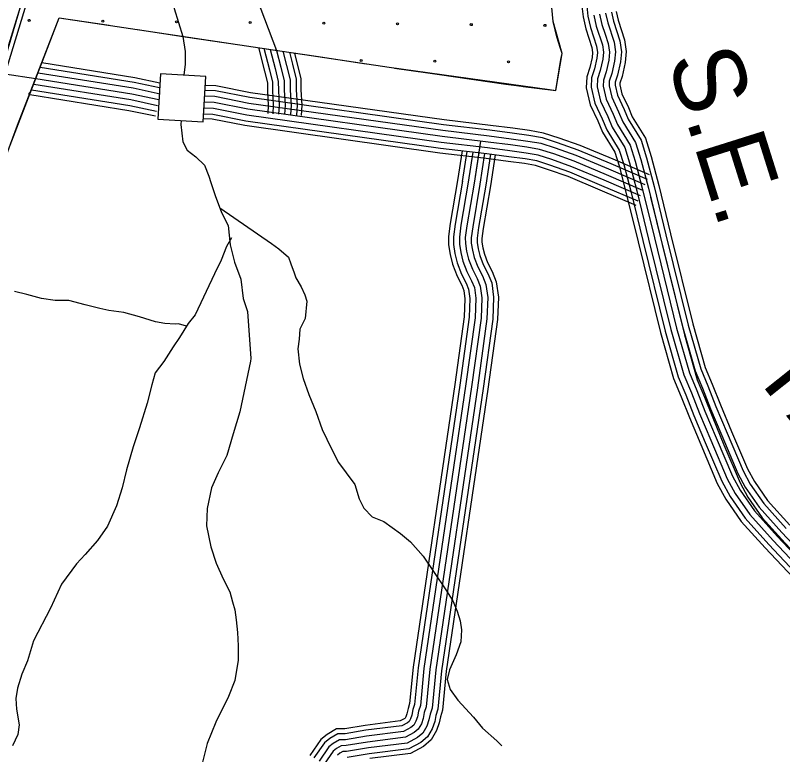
# Model space of a CAD drawing. Extents: x 1788175 to 1969470, y 584502 to 738744.
# Drawn here: x 1878616 to 1882620, y 663953 to 667812 of the extents above; entities that cross this region are included whole.
import ezdxf

# ---------------------------------------------------------------- set-up
doc = ezdxf.new("R2010")
doc.units = 0
for name, color, linetype in [('DESIGN - EROSION CONTROL - Devices', 7, 'Continuous'), ('DESIGN - ROW - Right-of-Way and Easement Labels', 7, 'Continuous'), ('DESIGN - SCRATCH - User 1', 7, 'Continuous'), ('DESIGN - TRANSPORTATION - Text', 7, 'Continuous'), ('SURVEY - CENTERLINE - Preliminary Text', 7, 'Continuous'), ('SURVEY - CONTOURS - Index with Text', 7, 'Continuous'), ('SURVEY - DRAINAGE - Area Shapes', 7, 'Continuous'), ('SURVEY - DRAINAGE - Storm Sewer', 7, 'Continuous'), ('SURVEY - TRANSPORTATION - Roads', 7, 'Continuous'), ('SURVEY - VEGETATION - Features with Text', 7, 'Continuous')]:
    doc.layers.add(name, color=color, linetype=linetype)

msp = doc.modelspace()

# ---------------------------------------------------------------- linework, layer by layer
at = {"layer": 'DESIGN - EROSION CONTROL - Devices'}
for centre in [(1878687.8, 667785.4), (1879072.3, 667781.7), (1879456.9, 667778), (1879841.4, 667774.2), (1880226, 667770.5), (1880610.5, 667766.8), (1880995.1, 667763), (1881379.6, 667759.3), (1880420.1, 667576.3), (1880804.7, 667572.6), (1881189.2, 667568.9)]:
    msp.add_circle(centre, 5.28, dxfattribs=at)
msp.add_arc((1878691.5, 667400.9), 5.28, 89.1634, 228.4198, dxfattribs=at)
at = {"layer": 'DESIGN - SCRATCH - User 1'}
for points in [[(1881403.1, 667425.4), (1881436.2, 667419.6), (1881468.8, 667612.3), (1881422.5, 667778.8), (1881415.4, 667853), (1881417.4, 667935.6), (1881420.9, 668026.1), (1881426.2, 668208.2), (1881444.8, 668387.3), (1881459.2, 668481.1), (1881470.8, 668557.6), (1881483.3, 668637.2), (1881506.4, 668874.5)], [(1879028.3, 668165.3), (1878742.7, 668202), (1878561.8, 667589.6), (1878120.1, 666446.2), (1878020, 666204.5), (1877943.4, 665945.2), (1877866.9, 665715.3), (1877702, 665184.9), (1877254.4, 663776.3), (1877065.9, 663245.8), (1876995.3, 662992.4), (1876901, 662680), (1876800.9, 662438.4), (1876576.8, 661677.3)], [(1878626.2, 667237.6), (1878844, 667798.9), (1880565.9, 667540.9), (1881403.1, 667425.4)], [(1876843.3, 661926.2), (1876904.4, 662118.3), (1876992.5, 662409.1), (1877070.2, 662617.6), (1877136.1, 662822.3), (1877202.2, 663021.3), (1877275.7, 663283.4), (1877416.6, 663680.9), (1877505.2, 663909.4), (1877573.9, 664139.5), (1877667.6, 664435.5), (1877802.8, 664879.7), (1877911.1, 665235.1), (1877951.1, 665377.9), (1878030.5, 665614.1), (1878091.2, 665784.1), (1878156.5, 666013.5), (1878206.5, 666165.3), (1878244.8, 666256.1), (1878313.9, 666411.6), (1878374.1, 666573.6), (1878422.9, 666693.3), (1878477.3, 666837.3), (1878626.2, 667237.6)]]:
    msp.add_lwpolyline(points, dxfattribs=at)
at = {"layer": 'DESIGN - TRANSPORTATION - Text'}
for points in [[(1879004.1, 668825.1), (1879030.3, 668812.1), (1879108.8, 668778.4), (1879198.5, 668733.5), (1879288.3, 668677.5), (1879366.8, 668610.2), (1879389.2, 668542.9), (1879366.8, 668475.6), (1879355.6, 668419.5), (1879366.8, 668318.6), (1879321.9, 668161.5), (1879366.8, 668049.4), (1879434.1, 667937.2), (1879445.3, 667847.5), (1879490.2, 667701.7), (1879501.4, 667623.2), (1879501.4, 667555.9), (1879494.3, 667499.5)], [(1879480.6, 667262.3), (1879478.9, 667241.9), (1879490.2, 667152.1), (1879512.6, 667107.3), (1879557.5, 667073.6), (1879602.3, 667028.8), (1879624.7, 666972.7), (1879636, 666939), (1879658.4, 666871.7), (1879692, 666782), (1879725.7, 666714.7), (1879736.9, 666613.8), (1879759.3, 666524), (1879793, 666434.3), (1879804.2, 666333.4), (1879826.6, 666266.1), (1879845.2, 666021.2)], [(1879682.8, 666806.6), (1879952.5, 666620.7), (1879990.6, 666593), (1880040.8, 666549.4), (1880053, 666515.5), (1880071.3, 666467.7), (1880079.5, 666441.7), (1880107.8, 666394), (1880126.1, 666352.1), (1880136.3, 666320.2), (1880129, 666230.1), (1880099.6, 666173.8), (1880096, 666121.8), (1880090.4, 666071.7), (1880099, 665991.8), (1880117.5, 665915.9), (1880148.1, 665832.2), (1880184.7, 665744.4), (1880217.4, 665650.7), (1880266, 665549.1), (1880302.5, 665477.4), (1880342.8, 665423.7), (1880387.1, 665364), (1880409.7, 665288.2), (1880434, 665240.4), (1880478.2, 665194.8), (1880538.3, 665169.3), (1880626.5, 665108), (1880678.7, 665064.4), (1880743.1, 664988.9), (1880801.6, 664903.4), (1880862.2, 664813.9), (1880898.5, 664756.2), (1880920.9, 664702.4), (1880937.2, 664652.5), (1880943.6, 664604.5), (1880940.1, 664542.5), (1880916.7, 664474.3), (1880881.4, 664396), (1880869.8, 664345.8), (1880884.2, 664294), (1880924.5, 664238.3), (1881007, 664148.9), (1881053.3, 664091.3), (1881127.7, 664025.9), (1881154, 663999.9)], [(1879743.2, 666650.2), (1879717.2, 666604.7), (1879689.8, 666534.5), (1879654.5, 666462.2), (1879554.4, 666249.3), (1879516.9, 666203), (1879471.6, 666130.6), (1879440.1, 666082.3), (1879390.8, 666005.9), (1879345.4, 665945.5), (1879327.9, 665883.3), (1879302.8, 665787.1), (1879263.9, 665658.7), (1879230.7, 665560.4), (1879195.8, 665440.1), (1879172.6, 665345.9), (1879143.4, 665251.6), (1879096.4, 665145.2), (1879045.1, 665070.7), (1878979.8, 664998.2), (1878934.3, 664949.8), (1878857.4, 664843.1), (1878798.5, 664718.6), (1878710.1, 664547.8), (1878679, 664443.5), (1878649.6, 664373.2), (1878626.2, 664301), (1878618.7, 664246.9), (1878621.1, 664191), (1878635.7, 664109.1), (1878628.1, 664059), (1878600.7, 663998.7)], [(1879508.8, 666190), (1879467.4, 666201.2), (1879449.4, 666199.1), (1879395.6, 666202.7), (1879347.7, 666212.4), (1879263.8, 666237.8), (1879182, 666261.3), (1879104.2, 666270.8), (1879056.3, 666282.5), (1878980.4, 666300), (1878894.6, 666323.4), (1878822.9, 666322.9), (1878753, 666334.4), (1878675.2, 666353.9), (1878611.3, 666369.5)], [(1879845.2, 666021.2), (1879843.6, 666007.6), (1879814.7, 665875.4), (1879787.8, 665743.1), (1879752.8, 665626.8), (1879719.8, 665514.5), (1879674.6, 665424.1), (1879639.3, 665345.8), (1879616.2, 665237.6), (1879612.9, 665147.5), (1879635.7, 665037.7), (1879664.3, 664951.9), (1879700.9, 664870.2), (1879735.3, 664802.4), (1879749.7, 664750.6), (1879762, 664708.6), (1879768.4, 664656.7), (1879774.9, 664590.7), (1879779.4, 664520.7), (1879778, 664446.7), (1879760.9, 664340.5), (1879727.6, 664256.2), (1879662.8, 664123.7), (1879615.9, 664011.3), (1879586.9, 663893)]]:
    msp.add_lwpolyline(points, dxfattribs=at)
at = {"layer": 'SURVEY - CENTERLINE - Preliminary Text'}
for points in [[(1878537.1, 667509.8), (1878655.1, 667897.1), (1878797.6, 668351.3), (1878921, 668724.7), (1878927.5, 668746.7)], [(1878561.3, 667501.1), (1878679.7, 667889.5), (1878822.1, 668343.4), (1878945.6, 668717), (1878952.3, 668739.7)]]:
    msp.add_lwpolyline(points, dxfattribs=at)
at = {"layer": 'SURVEY - CONTOURS - Index with Text'}
for points in [[(1878208, 667555.1), (1878397.1, 667531.3), (1878722.9, 667482.3)], [(1878745.7, 667541.4), (1879235.6, 667462.9), (1879368.2, 667434.8)], [(1878754.7, 667565), (1879240.1, 667487.2), (1879369.7, 667459.7)], [(1878734.3, 667511.9), (1879229.9, 667432.4), (1879371, 667402.5)], [(1878722.9, 667482.3), (1879224.2, 667402), (1879364.6, 667372.2)], [(1878722.9, 667482.3), (1879224.2, 667402), (1879364.6, 667372.2)], [(1878700.2, 667423.1), (1879212.9, 667341), (1879351.7, 667311.5)], [(1878711.6, 667452.7), (1879218.5, 667371.5), (1879358.1, 667341.8)], [(1881925, 666978.8), (1881735.5, 667060.4), (1881562.9, 667132.6), (1881453.4, 667171.3), (1881372.5, 667197.1), (1881299.1, 667210.1), (1881211.4, 667221.9), (1881094.9, 667237.3), (1880853.8, 667265.9), (1879843.1, 667407.8), (1879662.7, 667443.8), (1879604.5, 667445.6)], [(1878690.8, 667398.6), (1879208.2, 667315.7), (1879346.3, 667286.4)], [(1881902.5, 666926.8), (1881713.4, 667008.2), (1881542.5, 667079.7), (1881435.3, 667117.6), (1881358.9, 667141.9), (1881290.4, 667154), (1881203.9, 667165.7), (1881087.9, 667181), (1880846.5, 667209.7), (1879833.6, 667351.9), (1879656.2, 667387.2), (1879602.7, 667388.9)], [(1881914.8, 666955.2), (1881725.5, 667036.8), (1881553.6, 667108.6), (1881445.2, 667147), (1881366.4, 667172.1), (1881295.1, 667184.7), (1881208, 667196.4), (1881091.7, 667211.8), (1880850.4, 667240.4), (1879838.8, 667382.4), (1879659.8, 667418.1), (1879603.7, 667419.9)], [(1881890.3, 666898.3), (1881701.3, 666979.7), (1881531.3, 667050.8), (1881425.4, 667088.2), (1881351.5, 667111.8), (1881285.6, 667123.4), (1881199.8, 667134.9), (1881084, 667150.3), (1880842.5, 667178.9), (1879828.4, 667321.3), (1879652.7, 667356.3), (1879601.7, 667357.9)], [(1881878, 666869.8), (1881689.2, 666951.2), (1881520.2, 667021.8), (1881415.5, 667058.8), (1881344.1, 667081.6), (1881280.8, 667092.8), (1881195.7, 667104.2), (1881080.1, 667119.5), (1880838.5, 667148.2), (1879823.2, 667290.7), (1879649.2, 667325.4), (1879600.7, 667326.9)], [(1881856, 666818.6), (1881667.4, 666899.9), (1881500.2, 666969.8), (1881397.8, 667006), (1881330.7, 667027.4), (1881272.3, 667037.7), (1881188.3, 667049), (1881073.2, 667064.2), (1880831.4, 667092.9), (1879813.9, 667235.8), (1879642.8, 667269.9), (1879599, 667271.2)], [(1881865.7, 666841.3), (1881677, 666922.6), (1881509, 666992.9), (1881405.7, 667029.4), (1881336.6, 667051.4), (1881276.1, 667062.1), (1881191.6, 667073.5), (1881076.3, 667088.8), (1880834.5, 667117.4), (1879818, 667260.1), (1879645.6, 667294.5), (1879599.7, 667296)]]:
    msp.add_lwpolyline(points, dxfattribs=at)
at = {"layer": 'SURVEY - DRAINAGE - Area Shapes'}
msp.add_lwpolyline([(1879002.5, 669207.2), (1879146.2, 669176.1), (1879411.9, 669107.5), (1879477.8, 669081.9), (1879535.8, 669056.2), (1879581.8, 669030.5), (1879621.9, 668996.7), (1879664.1, 668936.9), (1879696.3, 668887.1), (1879712.4, 668855.2), (1879724.9, 668759.2), (1879730.4, 668487.1), (1879743.2, 668325.1), (1879771.8, 668197.3), (1879834.7, 668011.5), (1879979, 667628.8)], dxfattribs=at)
at = {"layer": 'SURVEY - DRAINAGE - Storm Sewer'}
msp.add_lwpolyline([(1879358.5, 667269.5), (1879595.7, 667255.6), (1879609.6, 667492.8), (1879372.5, 667506.7)], close=True, dxfattribs=at)
at = {"layer": 'SURVEY - TRANSPORTATION - Roads'}
for points in [[(1881572.8, 667858.6), (1881578.1, 667803.8), (1881592.4, 667740.5), (1881592.4, 667740.5), (1881623.8, 667644.1), (1881627.5, 667617.7), (1881625.1, 667591.3), (1881613.6, 667538.9), (1881597.7, 667490.1), (1881594.5, 667433.8), (1881615.9, 667344.7), (1881655.1, 667260.7), (1881679.3, 667202.1), (1881743.7, 667097.7), (1881766.2, 667026.3), (1881804.1, 666881.3), (1881865.2, 666630.1), (1881981.9, 666156.9), (1882050.8, 665916.7), (1882090.8, 665821), (1882133.3, 665713.1), (1882192.4, 665572.3), (1882279, 665368.6), (1882323.5, 665287), (1882403.8, 665170.9), (1882528.6, 665032.6), (1882936.9, 664599.7)], [(1881598.5, 667859.5), (1881603.5, 667807.9), (1881617.3, 667747.3), (1881617.3, 667747.3), (1881648.9, 667649.9), (1881653.4, 667618.4), (1881650.6, 667587.4), (1881638.5, 667532.2), (1881623.2, 667485.3), (1881620.4, 667436.1), (1881640.3, 667353.2), (1881678.7, 667271), (1881702.3, 667213.8), (1881767.3, 667108.5), (1881790.9, 667033.4), (1881829.1, 666887.5), (1881890.2, 666636.2), (1882006.7, 666163.5), (1882075.1, 665925.2), (1882114.7, 665830.6), (1882157.1, 665722.8), (1882216.1, 665582.3), (1882302.2, 665379.8), (1882345.5, 665300.5), (1882424, 665186.9), (1882547.5, 665050), (1882955.5, 664617.4)], [(1881695.5, 667822.7), (1881707, 667772.1), (1881707, 667772.1), (1881739.9, 667671), (1881747, 667620.8), (1881742.7, 667573.2), (1881728.3, 667507.7), (1881715.4, 667468), (1881714, 667444.5), (1881728.6, 667384.1), (1881763.9, 667308.5), (1881785.4, 667256.2), (1881852.5, 667147.4), (1881880.3, 667059.1), (1881919.2, 666910.3), (1881980.5, 666658.4), (1882096.6, 666187.5), (1882163, 665956.1), (1882200.8, 665865.6), (1882243.3, 665757.8), (1882301.7, 665618.5), (1882386, 665420.4), (1882424.7, 665349.3), (1882497.1, 665244.7), (1882615.9, 665113.1), (1883022.8, 664681.6)], [(1881726.2, 667827.6), (1881736.9, 667780.3), (1881736.9, 667780.3), (1881770.2, 667678), (1881778.2, 667621.6), (1881773.4, 667568.5), (1881758.3, 667499.6), (1881746.1, 667462.2), (1881745.2, 667447.3), (1881758, 667394.4), (1881792.2, 667320.9), (1881813.1, 667270.4), (1881880.9, 667160.4), (1881910.1, 667067.7), (1881949.3, 666917.9), (1882010.6, 666665.7), (1882126.5, 666195.5), (1882192.3, 665966.4), (1882229.6, 665877.3), (1882272, 665769.5), (1882330.3, 665630.6), (1882413.9, 665433.9), (1882451.2, 665365.6), (1882521.4, 665264), (1882638.7, 665134.1)], [(1881750.6, 667831.6), (1881760.8, 667786.9), (1881760.8, 667786.9), (1881794.3, 667683.6), (1881803, 667622.2), (1881797.9, 667564.7), (1881782.2, 667493.1), (1881770.6, 667457.6), (1881770.1, 667449.6), (1881781.4, 667402.6), (1881814.9, 667330.9), (1881835.2, 667281.6), (1881903.6, 667170.8), (1881933.9, 667074.6), (1881973.3, 666923.9), (1882034.6, 666671.6), (1882150.4, 666201.8), (1882215.7, 665974.6), (1882252.5, 665886.6), (1882294.9, 665778.8), (1882353.1, 665640.2), (1882436.2, 665444.7), (1882472.2, 665378.6), (1882540.8, 665279.4), (1882656.8, 665150.9)], [(1881634.2, 667812.8), (1881647.2, 667755.6), (1881647.2, 667755.6), (1881679.2, 667656.9), (1881684.6, 667619.2), (1881681.3, 667582.7), (1881668.4, 667524), (1881653.9, 667479.6), (1881651.6, 667438.9), (1881669.7, 667363.5), (1881707.1, 667283.5), (1881730, 667228), (1881795.7, 667121.5), (1881820.7, 667042), (1881859.1, 666895.1), (1881920.3, 666643.6), (1882036.7, 666171.5), (1882104.4, 665935.5), (1882143.4, 665842.3), (1882185.9, 665734.5), (1882244.6, 665594.4), (1882330.1, 665393.3), (1882371.9, 665316.8), (1882448.3, 665206.1), (1882570.3, 665071), (1882977.9, 664638.8)], [(1881664.8, 667817.8), (1881677.1, 667763.8), (1881693.3, 667713.9), (1881709.5, 667664), (1881715.8, 667620), (1881712, 667577.9), (1881698.4, 667515.9), (1881684.6, 667473.8), (1881682.8, 667441.7), (1881699.1, 667373.8), (1881735.5, 667296), (1881757.7, 667242.1), (1881824.1, 667134.4), (1881850.5, 667050.6), (1881889.2, 666902.7), (1881950.4, 666651), (1882066.6, 666179.5), (1882133.7, 665945.8), (1882172.1, 665854), (1882214.6, 665746.2), (1882273.2, 665606.4), (1882358, 665406.8), (1882398.3, 665333), (1882472.7, 665225.4), (1882593.1, 665092.1), (1883000.4, 664660.2)], [(1879884.7, 667643.7), (1879916.3, 667520.3), (1879931.4, 667459.4), (1879931.7, 667417.7), (1879935.9, 667342.8), (1879933.1, 667300.1)], [(1879912.1, 667640.1), (1879941.2, 667526.6), (1879957.1, 667462.6), (1879957.4, 667418.5), (1879961.7, 667342.7), (1879958.7, 667298.4)], [(1879945.7, 667633.8), (1879971.2, 667534.2), (1879988.1, 667466.5), (1879988.4, 667419.4), (1879992.7, 667342.5), (1879989.7, 667296.4)], [(1879979, 667628.8), (1880001.3, 667541.8), (1880019.1, 667470.4), (1880019.4, 667420.4), (1880023.8, 667342.4), (1880020.6, 667294.3)], [(1879979, 667628.8), (1880001.3, 667541.8), (1880019.1, 667470.4), (1880019.4, 667420.4), (1880023.8, 667342.4), (1880020.6, 667294.3)], [(1880012.3, 667623.9), (1880031.4, 667549.4), (1880050.1, 667474.3), (1880050.4, 667421.4), (1880054.8, 667342.2), (1880051.5, 667292.3)], [(1880045.6, 667618.9), (1880061.4, 667557), (1880081.1, 667478.2), (1880081.4, 667422.3), (1880085.9, 667342.1), (1880082.5, 667290.2)], [(1880072.1, 667614.9), (1880085.4, 667563), (1880105.8, 667481.3), (1880106.1, 667423.1), (1880110.7, 667342), (1880107.1, 667288.6)], [(1881043.4, 667155.1), (1881009.5, 666935.5)], [(1880946.8, 667104.1), (1880922.8, 666948.9)], [(1880972.3, 667101.1), (1880948.2, 666945)], [(1881003.1, 667097.4), (1880978.9, 666940.3)], [(1881033.9, 667093.8), (1881009.5, 666935.5)], [(1881064.7, 667090.1), (1881040.1, 666930.8)], [(1881095.5, 667086.2), (1881070.8, 666926.1)], [(1881120, 667083), (1881095.2, 666922.3)], [(1880923, 666950.2), (1880884.9, 666725.6), (1880876.3, 666658), (1880876.5, 666613.7), (1880884.3, 666563.6), (1880896.7, 666512.3), (1880920.6, 666451.1), (1880945.1, 666402.7), (1880955.7, 666376.4), (1880961.6, 666332.6), (1880958.6, 666238.5), (1880909.3, 665885.1), (1880691.6, 664409.5), (1880673.4, 664220.7), (1880664.9, 664194.7), (1880659.3, 664165.6), (1880654.1, 664150.8), (1880650.1, 664143.6), (1880647.6, 664141.6), (1880624, 664129), (1880440.9, 664105.7), (1880334.5, 664088), (1880291.8, 664087.7), (1880242.5, 664058.5), (1880209.8, 664032.7), (1880152.1, 663949.7)], [(1880948.4, 666945.9), (1880910.3, 666721.9), (1880902, 666656.5), (1880902.2, 666615.7), (1880909.5, 666568.6), (1880921.3, 666520.1), (1880944.1, 666461.5), (1880968.5, 666413.3), (1880980.8, 666383), (1880987.4, 666333.9), (1880984.2, 666236.3), (1880934.8, 665881.4), (1880717.1, 664406.4), (1880698.8, 664215.5), (1880689.9, 664188.2), (1880684.2, 664158.8), (1880677.7, 664140.2), (1880670.1, 664126.8), (1880662, 664120.1), (1880631.9, 664104.1), (1880444.6, 664080.3), (1880336.7, 664062.3), (1880298.9, 664062), (1880257.1, 664037.2), (1880228.7, 664014.9), (1880174, 663936.2)], [(1880978.9, 666940.7), (1880941, 666717.3), (1880933, 666654.6), (1880933.2, 666618.2), (1880940, 666574.7), (1880951, 666529.4), (1880972.5, 666474.2), (1880996.8, 666426.1), (1881011, 666391), (1881018.4, 666335.5), (1881015.1, 666233.6), (1880965.5, 665877), (1880747.9, 664402.6), (1880729.3, 664209.1), (1880719.9, 664180.4), (1880714.2, 664150.7), (1880706, 664127.4), (1880694.4, 664106.6), (1880679.4, 664094.2), (1880641.5, 664074.1), (1880449.1, 664049.6), (1880339.4, 664031.3), (1880307.5, 664031.1), (1880274.7, 664011.6), (1880251.6, 663993.4), (1880200.4, 663919.9)], [(1881009.5, 666935.5), (1880971.7, 666712.8), (1880964, 666652.7), (1880964.2, 666620.7), (1880970.4, 666580.7), (1880980.6, 666538.7), (1881000.8, 666486.8), (1881025, 666439), (1881041.2, 666399), (1881049.5, 666337.1), (1881046.1, 666231), (1880996.2, 665872.6), (1880778.7, 664398.9), (1880759.8, 664202.7), (1880750, 664172.6), (1880744.2, 664142.6), (1880734.4, 664114.5), (1880718.6, 664086.4), (1880696.7, 664068.3), (1880651, 664044), (1880453.6, 664018.9), (1880342, 664000.3), (1880316.1, 664000.1), (1880292.2, 663986), (1880274.4, 663971.9), (1880226.9, 663903.6)], [(1881009.5, 666935.5), (1880971.7, 666712.8), (1880964, 666652.7), (1880964.2, 666620.7), (1880970.4, 666580.7), (1880980.6, 666538.7), (1881000.8, 666486.8), (1881025, 666439), (1881041.2, 666399), (1881049.5, 666337.1), (1881046.1, 666231), (1880996.2, 665872.6), (1880778.7, 664398.9), (1880759.8, 664202.7), (1880750, 664172.6), (1880744.2, 664142.6), (1880734.4, 664114.5), (1880718.6, 664086.4), (1880696.7, 664068.3), (1880651, 664044), (1880453.6, 664018.9), (1880342, 664000.3), (1880316.1, 664000.1), (1880292.2, 663986), (1880274.4, 663971.9), (1880226.9, 663903.6)], [(1881040.1, 666930.3), (1881002.3, 666708.2), (1880995, 666650.8), (1880995.2, 666623.2), (1881000.8, 666586.8), (1881010.2, 666548.1), (1881029.2, 666499.5), (1881053.3, 666451.8), (1881071.4, 666407), (1881080.6, 666338.6), (1881077, 666228.4), (1881026.8, 665868.2), (1880809.5, 664395.1), (1880790.4, 664196.3), (1880780.1, 664164.9), (1880774.2, 664134.5), (1880762.7, 664101.7), (1880742.8, 664066.2), (1880714.1, 664042.4), (1880660.5, 664014), (1880458.1, 663988.3), (1880344.7, 663969.3), (1880324.7, 663969.2), (1880309.8, 663960.4), (1880297.2, 663950.4)], [(1881070.6, 666925.2), (1881033, 666703.6), (1881026, 666648.9), (1881026.2, 666625.6), (1881031.3, 666592.8), (1881039.9, 666557.4), (1881057.5, 666512.1), (1881081.5, 666464.6), (1881101.6, 666415), (1881111.6, 666340.2), (1881107.9, 666225.7), (1881057.5, 665863.8), (1880840.3, 664391.4), (1880820.9, 664190), (1880810.1, 664157.1), (1880804.2, 664126.4), (1880791.1, 664088.9), (1880767, 664046.1), (1880731.4, 664016.5), (1880670, 663984), (1880462.7, 663957.6), (1880347.4, 663938.3)], [(1881095, 666921), (1881057.5, 666700), (1881050.8, 666647.4), (1881050.9, 666627.6), (1881055.5, 666597.6), (1881063.5, 666564.8), (1881080.1, 666522.2), (1881104, 666474.9), (1881125.7, 666421.4), (1881136.4, 666341.5), (1881132.6, 666223.6), (1881082, 665860.3), (1880864.8, 664388.4), (1880845.2, 664184.9), (1880834.1, 664150.9), (1880828.1, 664119.9), (1880813.7, 664078.7), (1880786.3, 664030), (1880745.2, 663995.9), (1880677.6, 663960), (1880466.3, 663933.1)], [(1881930.8, 666862.5), (1881990.9, 666615.3), (1882107.1, 666143.7), (1882174.2, 665910), (1882212.6, 665818.2), (1882255, 665710.4), (1882313.6, 665570.7), (1882398.5, 665371.1), (1882438.8, 665297.3), (1882513.2, 665189.7), (1882633.6, 665056.3), (1883040.8, 664624.5), (1883173.2, 664487.2), (1883351.6, 664328.1), (1883515.8, 664207), (1883608, 664137.5), (1883726.4, 664006.1), (1883961.1, 663753.3), (1885025.8, 662533.5)]]:
    msp.add_lwpolyline(points, dxfattribs=at)
at = {"layer": 'SURVEY - VEGETATION - Features with Text'}
for points in [[(1881436.2, 667419.6), (1881461.7, 667580.3), (1881468.8, 667612.3), (1881460.3, 667638.2), (1881440.7, 667698.7), (1881422.5, 667778.8), (1881415.4, 667853), (1881417.4, 667935.6), (1881420.9, 668026.1), (1881426.2, 668208.2), (1881444.8, 668387.3), (1881459.2, 668481.1), (1881470.8, 668557.6), (1881483.3, 668637.2), (1881506.4, 668874.5)], [(1878545.6, 667021.1), (1878844, 667798.9)], [(1878753.6, 667563.2), (1878844, 667798.9)], [(1878844, 667798.9), (1880565.9, 667540.9), (1881176.2, 667451.6), (1881436.2, 667419.6)], [(1878844, 667798.9), (1879105.1, 667759.8)], [(1879253.4, 667737.6), (1879514.5, 667698.4)], [(1879514.5, 667698.4), (1879775.6, 667659.3)], [(1881436.2, 667419.6), (1881461.7, 667580.3), (1881468.8, 667612.3), (1881460.3, 667638.2), (1881447.6, 667677.5)], [(1879923.9, 667637.1), (1880185, 667598)], [(1880185, 667598), (1880446.1, 667558.9)], [(1878659, 667316.7), (1878753.6, 667563.2)], [(1880594.5, 667536.7), (1880855.7, 667498.5)], [(1880855.7, 667498.5), (1881116.9, 667460.3)], [(1881265.6, 667440.6), (1881436.2, 667419.6)]]:
    msp.add_lwpolyline(points, dxfattribs=at)

# ---------------------------------------------------------------- texts
at = {"layer": 'DESIGN - ROW - Right-of-Way and Easement Labels'}
for s, rotation, p in [('S.E.', 287.4596, (1882015.7, 667581.7)), ('TATER', 308.5316, (1882447.9, 665959.9))]:
    msp.add_text(s, height=370, rotation=rotation, dxfattribs=at).set_placement(p)

doc.saveas('drawing.dxf')
